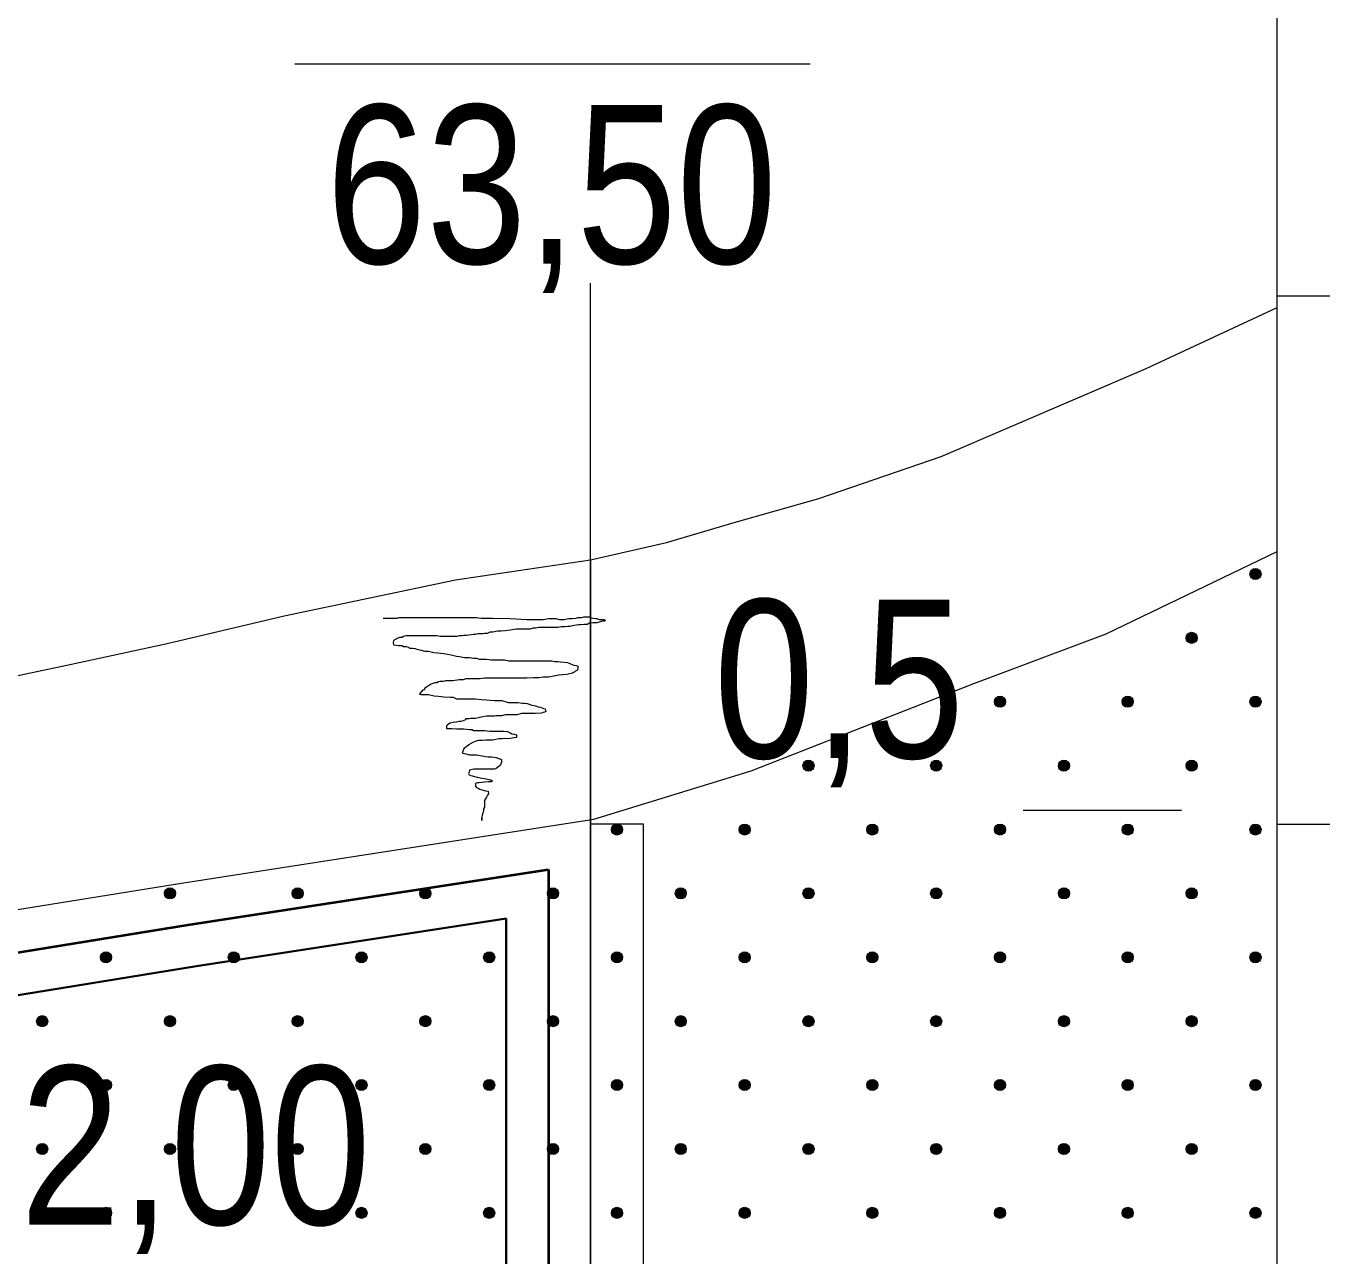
# Model space of a CAD drawing. Extents: x 640121 to 640955, y 6441885 to 6442246.
# Drawn here: x 640441.32 to 640466.01, y 6441960.24 to 6441983.51 of the extents above; entities that cross this region are included whole.
import ezdxf
from ezdxf.enums import TextEntityAlignment as Align

# ---------------------------------------------------------------- set-up
doc = ezdxf.new("R2010")
doc.units = 0
doc.header["$LTSCALE"] = 1.2
doc.linetypes.add('LONG_DASHED', pattern=[7.5, 6, -1.5])
for name, color, linetype, lineweight in [('30', 7, 'Continuous', 13), ('31', 7, 'Continuous', 13), ('32', 7, 'Continuous', 13), ('33', 7, 'Continuous', 13), ('34', 7, 'Continuous', 25), ('35', 7, 'Continuous', 35), ('40', 7, 'Continuous', 13), ('45', 7, 'Continuous', 13), ('47', 7, 'Continuous', 13)]:
    doc.layers.add(name, color=color, linetype=linetype, lineweight=lineweight)

msp = doc.modelspace()

# ---------------------------------------------------------------- hatches: boundary and pattern name
at = {"layer": '45'}
for points in [[(640464.674, 6441973.217, 1), (640464.526, 6441973.069, 1)], [(640463.465, 6441972.008, 1), (640463.317, 6441971.86, 1)], [(640459.838, 6441970.799, 1), (640459.689, 6441970.65, 1)], [(640462.256, 6441970.799, 1), (640462.108, 6441970.65, 1)], [(640464.674, 6441970.799, 1), (640464.526, 6441970.65, 1)], [(640456.21, 6441969.59, 1), (640456.062, 6441969.441, 1)], [(640458.629, 6441969.59, 1), (640458.48, 6441969.441, 1)], [(640461.047, 6441969.59, 1), (640460.898, 6441969.441, 1)], [(640463.465, 6441969.59, 1), (640463.317, 6441969.441, 1)], [(640452.583, 6441968.381, 1), (640452.434, 6441968.232, 1)], [(640455.001, 6441968.381, 1), (640454.853, 6441968.232, 1)], [(640457.419, 6441968.381, 1), (640457.271, 6441968.232, 1)], [(640459.838, 6441968.381, 1), (640459.689, 6441968.232, 1)], [(640462.256, 6441968.381, 1), (640462.108, 6441968.232, 1)], [(640464.674, 6441968.381, 1), (640464.526, 6441968.232, 1)], [(640444.119, 6441967.171, 1), (640443.97, 6441967.023, 1)], [(640446.537, 6441967.171, 1), (640446.389, 6441967.023, 1)], [(640448.955, 6441967.171, 1), (640448.807, 6441967.023, 1)], [(640451.374, 6441967.171, 1), (640451.225, 6441967.023, 1)], [(640453.792, 6441967.171, 1), (640453.644, 6441967.023, 1)], [(640456.21, 6441967.171, 1), (640456.062, 6441967.023, 1)], [(640458.629, 6441967.171, 1), (640458.48, 6441967.023, 1)], [(640461.047, 6441967.171, 1), (640460.898, 6441967.023, 1)], [(640463.465, 6441967.171, 1), (640463.317, 6441967.023, 1)], [(640442.91, 6441965.962, 1), (640442.761, 6441965.814, 1)], [(640445.328, 6441965.962, 1), (640445.179, 6441965.814, 1)], [(640447.746, 6441965.962, 1), (640447.598, 6441965.814, 1)], [(640450.165, 6441965.962, 1), (640450.016, 6441965.814, 1)], [(640452.583, 6441965.962, 1), (640452.434, 6441965.814, 1)], [(640455.001, 6441965.962, 1), (640454.853, 6441965.814, 1)], [(640457.419, 6441965.962, 1), (640457.271, 6441965.814, 1)], [(640459.838, 6441965.962, 1), (640459.689, 6441965.814, 1)], [(640462.256, 6441965.962, 1), (640462.108, 6441965.814, 1)], [(640464.674, 6441965.962, 1), (640464.526, 6441965.814, 1)], [(640441.7, 6441964.753, 1), (640441.552, 6441964.605, 1)], [(640444.119, 6441964.753, 1), (640443.97, 6441964.605, 1)], [(640446.537, 6441964.753, 1), (640446.389, 6441964.605, 1)], [(640448.955, 6441964.753, 1), (640448.807, 6441964.605, 1)], [(640451.374, 6441964.753, 1), (640451.225, 6441964.605, 1)], [(640453.792, 6441964.753, 1), (640453.644, 6441964.605, 1)], [(640456.21, 6441964.753, 1), (640456.062, 6441964.605, 1)], [(640458.629, 6441964.753, 1), (640458.48, 6441964.605, 1)], [(640461.047, 6441964.753, 1), (640460.898, 6441964.605, 1)], [(640463.465, 6441964.753, 1), (640463.317, 6441964.605, 1)], [(640442.91, 6441963.544, 1), (640442.761, 6441963.396, 1)], [(640445.328, 6441963.544, 1), (640445.179, 6441963.396, 1)], [(640447.746, 6441963.544, 1), (640447.598, 6441963.396, 1)], [(640450.165, 6441963.544, 1), (640450.016, 6441963.396, 1)], [(640452.583, 6441963.544, 1), (640452.434, 6441963.396, 1)], [(640455.001, 6441963.544, 1), (640454.853, 6441963.396, 1)], [(640457.419, 6441963.544, 1), (640457.271, 6441963.396, 1)], [(640459.838, 6441963.544, 1), (640459.689, 6441963.396, 1)], [(640462.256, 6441963.544, 1), (640462.108, 6441963.396, 1)], [(640464.674, 6441963.544, 1), (640464.526, 6441963.396, 1)], [(640441.7, 6441962.335, 1), (640441.552, 6441962.186, 1)], [(640444.119, 6441962.335, 1), (640443.97, 6441962.186, 1)], [(640446.537, 6441962.335, 1), (640446.389, 6441962.186, 1)], [(640448.955, 6441962.335, 1), (640448.807, 6441962.186, 1)], [(640451.374, 6441962.335, 1), (640451.225, 6441962.186, 1)], [(640453.792, 6441962.335, 1), (640453.644, 6441962.186, 1)], [(640456.21, 6441962.335, 1), (640456.062, 6441962.186, 1)], [(640458.629, 6441962.335, 1), (640458.48, 6441962.186, 1)], [(640461.047, 6441962.335, 1), (640460.898, 6441962.186, 1)], [(640463.465, 6441962.335, 1), (640463.317, 6441962.186, 1)], [(640442.91, 6441961.126, 1), (640442.761, 6441960.977, 1)], [(640445.328, 6441961.126, 1), (640445.179, 6441960.977, 1)], [(640447.746, 6441961.126, 1), (640447.598, 6441960.977, 1)], [(640450.165, 6441961.126, 1), (640450.016, 6441960.977, 1)], [(640452.583, 6441961.126, 1), (640452.434, 6441960.977, 1)], [(640455.001, 6441961.126, 1), (640454.853, 6441960.977, 1)], [(640457.419, 6441961.126, 1), (640457.271, 6441960.977, 1)], [(640459.838, 6441961.126, 1), (640459.689, 6441960.977, 1)], [(640462.256, 6441961.126, 1), (640462.108, 6441960.977, 1)], [(640464.674, 6441961.126, 1), (640464.526, 6441960.977, 1)]]:
    msp.add_hatch(color=256, dxfattribs=at).paths.add_polyline_path(points)

# ---------------------------------------------------------------- linework, layer by layer
at = {"layer": '30'}
for p, q in [((640465.01, 6441978.41), (640466.01, 6441978.41)), ((640465.01, 6441968.41), (640466.01, 6441968.41))]:
    msp.add_line(p, q, dxfattribs=at)
msp.add_lwpolyline([(640132.29, 6441898.41), (640465.01, 6441898.41), (640465.01, 6442028.41)], dxfattribs=at)
at = {"layer": '31'}
for points in [[(640362.56, 6441970.24), (640371.22, 6441970.27), (640383.89, 6441970.62), (640396.35, 6441970.31), (640410.44, 6441969.49), (640419.6, 6441969.37), (640426.53, 6441969.49), (640433.13, 6441969.88), (640437.03, 6441970.48), (640439.31, 6441970.83), (640442.09, 6441971.42), (640443.99, 6441971.83), (640446.21, 6441972.35), (640449.45, 6441973.03), (640452.01, 6441973.41), (640453.45, 6441973.74), (640454.73, 6441974.12), (640456.33, 6441974.57), (640458.65, 6441975.37), (640462.53, 6441977.03), (640465.01, 6441978.19)], [(640361.38, 6441965.64), (640370.42, 6441965.78), (640380.19, 6441965.92), (640388.55, 6441966.04), (640400.28, 6441965.55), (640406.66, 6441965.13), (640415.92, 6441965.09), (640430.49, 6441965.45), (640438.21, 6441966.32), (640444.3, 6441967.3), (640452.07, 6441968.5), (640455.05, 6441969.42), (640459.27, 6441971.07), (640461.77, 6441972.01), (640465.01, 6441973.57)]]:
    msp.add_lwpolyline(points, dxfattribs=at)
at = {"layer": '32'}
msp.add_line((640446.41, 6441982.8), (640456.17, 6441982.8), dxfattribs=at)
at = {"layer": '32', "lineweight": 25}
msp.add_line((640452.01, 6441973.41), (640452.01, 6441933.41), dxfattribs=at)
at = {"layer": '33'}
msp.add_lwpolyline([(640452.01, 6441968.41), (640452.01, 6441933.41), (640453.01, 6441933.41), (640453.01, 6441968.41), (640452.07, 6441968.41)], close=True, dxfattribs=at)
at = {"layer": '35', "lineweight": 13}
msp.add_line((640452.01, 6441973.41), (640452.01, 6441978.65), dxfattribs=at)
at = {"layer": '35', "lineweight": 40}
msp.add_line((640451.21, 6441967.55), (640451.21, 6441934.19), dxfattribs=at)
msp.add_lwpolyline([(640361.4, 6441964.84), (640370.44, 6441964.98), (640380.2, 6441965.12), (640388.54, 6441965.24), (640400.23, 6441964.75), (640406.63, 6441964.33), (640415.93, 6441964.29), (640430.55, 6441964.65), (640438.32, 6441965.52), (640444.43, 6441966.51), (640451.21, 6441967.55)], dxfattribs=at)
at = {"layer": '35', "linetype": 'LONG_DASHED'}
msp.add_lwpolyline([(640361.41, 6441964.04), (640370.45, 6441964.18), (640380.22, 6441964.32), (640388.52, 6441964.44), (640400.19, 6441963.95), (640406.61, 6441963.53), (640415.93, 6441963.49), (640430.6, 6441963.85), (640438.43, 6441964.73), (640444.55, 6441965.72), (640450.41, 6441966.62), (640450.41, 6441934.96)], dxfattribs=at)
at = {"layer": '40'}
for points in [[(640448.08, 6441972.31), (640448.14, 6441972.31), (640448.24, 6441972.31), (640448.35, 6441972.31), (640448.38, 6441972.32), (640448.48, 6441972.32), (640448.64, 6441972.32), (640448.96, 6441972.32), (640449.14, 6441972.32), (640449.18, 6441972.32), (640449.22, 6441972.32), (640449.29, 6441972.32), (640449.37, 6441972.32), (640449.48, 6441972.32), (640449.56, 6441972.32), (640449.62, 6441972.32), (640449.71, 6441972.32), (640449.78, 6441972.32), (640449.85, 6441972.32), (640449.94, 6441972.31), (640449.98, 6441972.31), (640450.06, 6441972.31), (640450.15, 6441972.31), (640450.49, 6441972.3), (640450.8, 6441972.28), (640450.9, 6441972.28), (640450.96, 6441972.28), (640450.99, 6441972.28), (640451.04, 6441972.28), (640451.11, 6441972.28), (640451.21, 6441972.3), (640451.26, 6441972.3), (640451.29, 6441972.3), (640451.32, 6441972.3), (640451.35, 6441972.3), (640451.42, 6441972.28), (640451.46, 6441972.28), (640451.51, 6441972.28), (640451.6, 6441972.3), (640451.66, 6441972.3), (640451.74, 6441972.31), (640451.77, 6441972.32), (640451.84, 6441972.32), (640451.88, 6441972.33), (640451.93, 6441972.33), (640451.98, 6441972.33), (640452.01, 6441972.32), (640452.05, 6441972.31), (640452.1, 6441972.3), (640452.13, 6441972.3)], [(640452.13, 6441972.3), (640452.18, 6441972.28), (640452.22, 6441972.28), (640452.26, 6441972.28), (640452.29, 6441972.26), (640452.26, 6441972.25), (640452.28, 6441972.26), (640452.24, 6441972.25), (640452.19, 6441972.24), (640452.13, 6441972.22), (640452.1, 6441972.22), (640452.05, 6441972.22), (640452.01, 6441972.21), (640451.98, 6441972.21), (640451.95, 6441972.19), (640451.89, 6441972.19), (640451.82, 6441972.18), (640451.78, 6441972.18), (640451.66, 6441972.16), (640451.62, 6441972.15), (640451.58, 6441972.15), (640451.53, 6441972.14), (640451.48, 6441972.14), (640451.45, 6441972.14), (640451.39, 6441972.13), (640451.35, 6441972.13), (640451.24, 6441972.13), (640451.18, 6441972.13), (640451.11, 6441972.13), (640451.03, 6441972.13), (640450.97, 6441972.12), (640450.92, 6441972.12), (640450.86, 6441972.1), (640450.8, 6441972.1), (640450.63, 6441972.1), (640450.6, 6441972.1), (640450.56, 6441972.09), (640450.49, 6441972.08), (640450.39, 6441972.07), (640450.31, 6441972.06), (640450.25, 6441972.06), (640450.16, 6441972.04), (640450.1, 6441972.04), (640450.06, 6441972.02), (640450, 6441972.02), (640449.97, 6441972.01), (640449.94, 6441972.01), (640449.88, 6441972.01), (640449.83, 6441972), (640449.79, 6441972), (640449.66, 6441971.98), (640449.61, 6441971.98)], [(640449.61, 6441971.98), (640449.58, 6441971.97), (640449.52, 6441971.97), (640449.48, 6441971.96), (640449.44, 6441971.96), (640449.41, 6441971.96), (640449.36, 6441971.96), (640449.31, 6441971.96), (640449.26, 6441971.96), (640449.19, 6441971.96), (640449.16, 6441971.96), (640449.1, 6441971.97), (640449.06, 6441971.97), (640449.02, 6441971.97), (640448.99, 6441971.97), (640448.94, 6441971.97), (640448.89, 6441971.97), (640448.82, 6441971.97), (640448.78, 6441971.97), (640448.75, 6441971.97), (640448.69, 6441971.97), (640448.65, 6441971.97), (640448.6, 6441971.97), (640448.57, 6441971.97), (640448.52, 6441971.97), (640448.47, 6441971.96), (640448.44, 6441971.94), (640448.39, 6441971.94), (640448.35, 6441971.92), (640448.33, 6441971.91), (640448.3, 6441971.9), (640448.28, 6441971.88), (640448.27, 6441971.84), (640448.28, 6441971.8), (640448.38, 6441971.79), (640448.44, 6441971.79), (640448.47, 6441971.77), (640448.52, 6441971.77), (640448.56, 6441971.76), (640448.58, 6441971.74), (640448.64, 6441971.74), (640448.69, 6441971.73), (640448.72, 6441971.72), (640448.8, 6441971.7), (640448.87, 6441971.68), (640448.94, 6441971.68), (640448.99, 6441971.67), (640449.04, 6441971.66), (640449.12, 6441971.65), (640449.23, 6441971.64)], [(640449.23, 6441971.64), (640449.37, 6441971.61), (640449.47, 6441971.59), (640449.53, 6441971.58), (640449.62, 6441971.56), (640449.72, 6441971.56), (640449.79, 6441971.55), (640449.85, 6441971.55), (640449.9, 6441971.53), (640449.98, 6441971.53), (640450.04, 6441971.53), (640450.13, 6441971.52), (640450.21, 6441971.52), (640450.28, 6441971.52), (640450.38, 6441971.52), (640450.46, 6441971.5), (640450.52, 6441971.5), (640450.56, 6441971.5), (640450.63, 6441971.5), (640450.7, 6441971.5), (640450.79, 6441971.5), (640450.88, 6441971.5), (640450.97, 6441971.5), (640451.03, 6441971.5), (640451.11, 6441971.5), (640451.15, 6441971.5), (640451.21, 6441971.5), (640451.27, 6441971.5), (640451.33, 6441971.49), (640451.39, 6441971.49), (640451.44, 6441971.48), (640451.57, 6441971.47), (640451.63, 6441971.44), (640451.69, 6441971.42), (640451.74, 6441971.41), (640451.77, 6441971.4), (640451.77, 6441971.36), (640451.76, 6441971.32), (640451.74, 6441971.31), (640451.71, 6441971.3), (640451.69, 6441971.28), (640451.64, 6441971.26), (640451.56, 6441971.24), (640451.41, 6441971.23), (640451.28, 6441971.2), (640451.21, 6441971.19), (640451.11, 6441971.19), (640451.03, 6441971.18), (640450.93, 6441971.18), (640450.8, 6441971.17), (640450.61, 6441971.17), (640450.44, 6441971.17)], [(640450.44, 6441971.17), (640450.36, 6441971.17), (640450.28, 6441971.17), (640450.2, 6441971.17), (640450.14, 6441971.17), (640450.08, 6441971.17), (640450, 6441971.17), (640449.91, 6441971.16), (640449.73, 6441971.16), (640449.65, 6441971.16), (640449.6, 6441971.14), (640449.52, 6441971.14), (640449.4, 6441971.12), (640449.26, 6441971.12), (640449.22, 6441971.11), (640449.16, 6441971.11), (640449.13, 6441971.1), (640449.1, 6441971.08), (640449.06, 6441971.08), (640449.02, 6441971.07), (640448.99, 6441971.06), (640448.96, 6441971.04), (640448.9, 6441971), (640448.87, 6441970.98), (640448.86, 6441970.95), (640448.82, 6441970.94), (640448.81, 6441970.92), (640448.78, 6441970.89), (640448.77, 6441970.87), (640448.8, 6441970.86), (640448.83, 6441970.86), (640448.89, 6441970.86), (640448.94, 6441970.86), (640449.05, 6441970.84), (640449.13, 6441970.83), (640449.23, 6441970.82), (640449.35, 6441970.81), (640449.41, 6441970.81), (640449.47, 6441970.78), (640449.53, 6441970.78), (640449.7, 6441970.78), (640449.83, 6441970.78), (640449.94, 6441970.77), (640450.04, 6441970.76), (640450.19, 6441970.75), (640450.33, 6441970.75), (640450.45, 6441970.71), (640450.54, 6441970.71), (640450.63, 6441970.71), (640450.72, 6441970.7)], [(640450.72, 6441970.7), (640450.76, 6441970.7), (640450.81, 6441970.69), (640450.9, 6441970.66), (640450.97, 6441970.65), (640451.02, 6441970.63), (640451.06, 6441970.62), (640451.12, 6441970.6), (640451.15, 6441970.59), (640451.16, 6441970.54), (640451.14, 6441970.53), (640451.11, 6441970.52), (640451.08, 6441970.51), (640450.96, 6441970.5), (640450.9, 6441970.5), (640450.86, 6441970.5), (640450.79, 6441970.5), (640450.7, 6441970.5), (640450.62, 6441970.48), (640450.57, 6441970.48), (640450.52, 6441970.48), (640450.39, 6441970.48), (640450.32, 6441970.46), (640450.28, 6441970.46), (640450.22, 6441970.46), (640450.19, 6441970.45), (640450.13, 6441970.45), (640450.04, 6441970.45), (640449.97, 6441970.44), (640449.89, 6441970.42), (640449.83, 6441970.41), (640449.79, 6441970.41), (640449.74, 6441970.41), (640449.71, 6441970.4), (640449.65, 6441970.4), (640449.64, 6441970.38), (640449.58, 6441970.36), (640449.55, 6441970.35), (640449.52, 6441970.35), (640449.47, 6441970.34), (640449.41, 6441970.33), (640449.35, 6441970.32), (640449.3, 6441970.29), (640449.28, 6441970.27), (640449.28, 6441970.22), (640449.31, 6441970.22), (640449.38, 6441970.22), (640449.48, 6441970.21), (640449.56, 6441970.21), (640449.61, 6441970.21), (640449.71, 6441970.2), (640449.77, 6441970.2)], [(640449.77, 6441970.2), (640449.79, 6441970.18), (640449.83, 6441970.18), (640449.89, 6441970.18), (640449.96, 6441970.18), (640450, 6441970.18), (640450.1, 6441970.17), (640450.19, 6441970.17), (640450.22, 6441970.17), (640450.27, 6441970.17), (640450.31, 6441970.17), (640450.37, 6441970.17), (640450.43, 6441970.16), (640450.48, 6441970.14), (640450.52, 6441970.12), (640450.57, 6441970.11), (640450.61, 6441970.1), (640450.61, 6441970.05), (640450.49, 6441970.03), (640450.33, 6441970.02), (640450.27, 6441970.02), (640450.16, 6441970), (640450.1, 6441970), (640450.03, 6441970), (640449.96, 6441969.99), (640449.89, 6441969.99), (640449.82, 6441969.97), (640449.73, 6441969.93), (640449.71, 6441969.91), (640449.66, 6441969.88), (640449.64, 6441969.86), (640449.61, 6441969.84), (640449.6, 6441969.8), (640449.58, 6441969.76), (640449.6, 6441969.75), (640449.65, 6441969.74), (640449.72, 6441969.72), (640449.85, 6441969.72), (640449.96, 6441969.7), (640450.02, 6441969.69), (640450.07, 6441969.68), (640450.14, 6441969.68), (640450.22, 6441969.67), (640450.32, 6441969.63), (640450.32, 6441969.58), (640450.31, 6441969.55), (640450.3, 6441969.52), (640450.22, 6441969.46), (640450.19, 6441969.45), (640450.13, 6441969.45), (640450.04, 6441969.45), (640449.96, 6441969.45), (640449.89, 6441969.45), (640449.8, 6441969.45), (640449.72, 6441969.43), (640449.71, 6441969.39), (640449.7, 6441969.37), (640449.71, 6441969.34), (640449.74, 6441969.33), (640449.86, 6441969.3), (640449.95, 6441969.28), (640450, 6441969.27), (640450.06, 6441969.26), (640450.12, 6441969.25), (640450.15, 6441969.22), (640450.13, 6441969.21), (640450.07, 6441969.21), (640450, 6441969.2), (640449.9, 6441969.19), (640449.86, 6441969.19), (640449.83, 6441969.18), (640449.83, 6441969.13), (640449.85, 6441969.1), (640449.88, 6441969.09), (640449.91, 6441969.07), (640449.96, 6441969.06), (640450.02, 6441969.04), (640450.07, 6441969.03), (640450.08, 6441968.98), (640450.06, 6441968.96), (640450.04, 6441968.92), (640450.02, 6441968.89), (640450, 6441968.86), (640450, 6441968.82), (640450, 6441968.77), (640450, 6441968.73), (640449.98, 6441968.7), (640449.98, 6441968.65), (640449.97, 6441968.62), (640449.96, 6441968.58), (640449.95, 6441968.54), (640449.95, 6441968.49), (640449.95, 6441968.48), (640449.95, 6441968.52)]]:
    msp.add_lwpolyline(points, dxfattribs=at)
at = {"layer": '45'}
for centre in [(640464.6, 6441973.143), (640463.391, 6441971.934), (640459.764, 6441970.725), (640462.182, 6441970.725), (640464.6, 6441970.725), (640456.136, 6441969.516), (640458.554, 6441969.516), (640460.973, 6441969.516), (640463.391, 6441969.516), (640452.509, 6441968.306), (640454.927, 6441968.306), (640457.345, 6441968.306), (640459.764, 6441968.306), (640462.182, 6441968.306), (640464.6, 6441968.306), (640444.045, 6441967.097), (640446.463, 6441967.097), (640448.881, 6441967.097), (640451.299, 6441967.097), (640453.718, 6441967.097), (640456.136, 6441967.097), (640458.554, 6441967.097), (640460.973, 6441967.097), (640463.391, 6441967.097), (640442.835, 6441965.888), (640445.254, 6441965.888), (640447.672, 6441965.888), (640450.09, 6441965.888), (640452.509, 6441965.888), (640454.927, 6441965.888), (640457.345, 6441965.888), (640459.764, 6441965.888), (640462.182, 6441965.888), (640464.6, 6441965.888), (640441.626, 6441964.679), (640444.045, 6441964.679), (640446.463, 6441964.679), (640448.881, 6441964.679), (640451.299, 6441964.679), (640453.718, 6441964.679), (640456.136, 6441964.679), (640458.554, 6441964.679), (640460.973, 6441964.679), (640463.391, 6441964.679), (640442.835, 6441963.47), (640445.254, 6441963.47), (640447.672, 6441963.47), (640450.09, 6441963.47), (640452.509, 6441963.47), (640454.927, 6441963.47), (640457.345, 6441963.47), (640459.764, 6441963.47), (640462.182, 6441963.47), (640464.6, 6441963.47), (640441.626, 6441962.261), (640444.045, 6441962.261), (640446.463, 6441962.261), (640448.881, 6441962.261), (640451.299, 6441962.261), (640453.718, 6441962.261), (640456.136, 6441962.261), (640458.554, 6441962.261), (640460.973, 6441962.261), (640463.391, 6441962.261), (640442.835, 6441961.051), (640445.254, 6441961.051), (640447.672, 6441961.051), (640450.09, 6441961.051), (640452.509, 6441961.051), (640454.927, 6441961.051), (640457.345, 6441961.051), (640459.764, 6441961.051), (640462.182, 6441961.051), (640464.6, 6441961.051)]:
    msp.add_circle(centre, 0.105, dxfattribs=at)
at = {"layer": '47'}
msp.add_line((640460.2, 6441968.67), (640463.2, 6441968.67), dxfattribs=at)

# ---------------------------------------------------------------- texts
at = {"layer": '32', "width": 0.85}
for s, p in [('63,50', (640451.27, 6441979.02)), ('0,5', (640456.715, 6441969.66))]:
    msp.add_text(s, height=3, dxfattribs=at).set_placement(p, align=Align.CENTER)
at = {"layer": '34', "width": 0.85}
msp.add_text('62,00', height=3, dxfattribs=at).set_placement((640443.58, 6441960.83), align=Align.CENTER)

doc.saveas('drawing.dxf')
